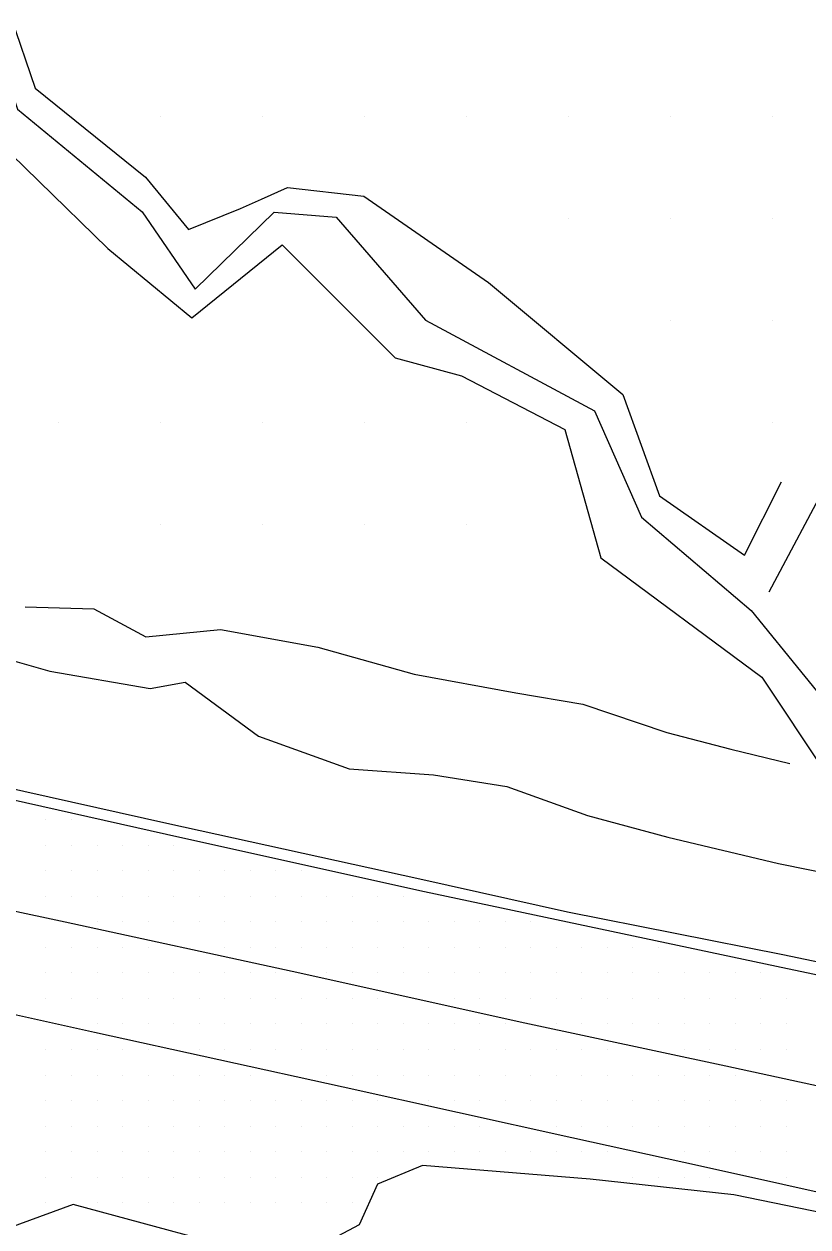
# Model space of a CAD drawing. Extents: x 1762120 to 1766775, y 709485 to 712965.
# Drawn here: x 1763666.6 to 1763743.4, y 712421.4 to 712539.2 of the extents above; entities that cross this region are included whole.
import ezdxf

# ---------------------------------------------------------------- set-up
doc = ezdxf.new("R2010")
doc.units = 0
for name, color, linetype in [('Exist DTM Breakline', 7, 'Continuous'), ('Exist DTM Breakline Underwater', 7, 'Continuous'), ('Exist DTM Drainline', 7, 'Continuous'), ('Exist DTM QL2 LIDAR Elevation Point', 7, 'Continuous'), ('Exist DTM Scan Elevation Point', 7, 'Continuous'), ('Exist Roads EOP', 7, 'Continuous'), ('Exist Roads EOT', 7, 'Continuous'), ('PH Exist DTM Breakline', 7, 'Continuous')]:
    doc.layers.add(name, color=color, linetype=linetype)

msp = doc.modelspace()

# ---------------------------------------------------------------- linework, layer by layer
at = {"layer": 'Exist DTM Breakline'}
for points in [[(1763661.02, 712553.6), (1763665.32, 712539.92), (1763667.69, 712532.92), (1763678.5, 712524.19), (1763682.71, 712519.08), (1763687.82, 712521.14), (1763689.86, 712522.05), (1763692.42, 712523.18), (1763699.87, 712522.33), (1763712.11, 712513.9), (1763725.24, 712502.93), (1763728.84, 712492.98), (1763737.18, 712487.19), (1763740.8, 712494.35)], [(1763653.98, 712551.98), (1763658.93, 712541), (1763657.23, 712537.49), (1763657.86, 712534.29), (1763661.27, 712530.41), (1763674.8, 712517.21), (1763683.03, 712510.42), (1763691.89, 712517.59), (1763702.97, 712506.52), (1763709.46, 712504.75), (1763719.58, 712499.48), (1763723.1, 712486.91), (1763738.88, 712475.24), (1763745.12, 712465.84), (1763744.48, 712463.39), (1763745.55, 712462.18), (1763746.84, 712458.85), (1763751.49, 712457.81)]]:
    msp.add_lwpolyline(points, dxfattribs=at)
at = {"layer": 'Exist DTM Breakline Underwater'}
msp.add_lwpolyline([(1763663.14, 712539.19), (1763665.95, 712530.88), (1763678.17, 712520.8), (1763683.36, 712513.23), (1763691.1, 712520.78), (1763697.19, 712520.29), (1763705.92, 712510.19), (1763722.48, 712501.3), (1763727.07, 712490.9), (1763737.83, 712481.76), (1763748.33, 712468.84), (1763749.58, 712464.56), (1763749.78, 712461)], dxfattribs=at)
at = {"layer": 'Exist DTM Drainline'}
msp.add_line((1763739.59, 712483.6), (1763745.57, 712494.81), dxfattribs=at)
at = {"layer": 'Exist DTM QL2 LIDAR Elevation Point'}
for p, q in [((1763679.94, 712530.16), (1763679.94, 712530.16)), ((1763689.94, 712530.16), (1763689.94, 712530.16)), ((1763699.94, 712530.16), (1763699.94, 712530.16)), ((1763709.95, 712530.16), (1763709.95, 712530.16)), ((1763719.95, 712530.16), (1763719.95, 712530.16)), ((1763729.95, 712530.16), (1763729.95, 712530.16)), ((1763739.95, 712530.16), (1763739.95, 712530.16)), ((1763719.95, 712520.16), (1763719.95, 712520.16)), ((1763729.95, 712520.16), (1763729.95, 712520.16)), ((1763739.95, 712520.16), (1763739.95, 712520.16)), ((1763729.95, 712510.16), (1763729.95, 712510.16)), ((1763739.95, 712510.16), (1763739.95, 712510.16)), ((1763669.94, 712500.16), (1763669.94, 712500.16)), ((1763679.94, 712500.16), (1763679.94, 712500.16)), ((1763689.94, 712500.16), (1763689.94, 712500.16)), ((1763699.94, 712500.16), (1763699.94, 712500.16)), ((1763709.95, 712500.16), (1763709.95, 712500.16)), ((1763739.95, 712500.16), (1763739.95, 712500.16)), ((1763679.94, 712490.15), (1763679.94, 712490.15)), ((1763689.94, 712490.15), (1763689.94, 712490.15)), ((1763699.94, 712490.15), (1763699.94, 712490.15)), ((1763709.95, 712490.15), (1763709.95, 712490.15))]:
    msp.add_line(p, q, dxfattribs=at)
at = {"layer": 'Exist DTM Scan Elevation Point'}
for p, q in [((1763668.75, 712461.25), (1763668.75, 712461.25)), ((1763671.25, 712461.25), (1763671.25, 712461.25)), ((1763668.75, 712458.75), (1763668.75, 712458.75)), ((1763671.25, 712458.75), (1763671.25, 712458.75)), ((1763673.75, 712458.75), (1763673.75, 712458.75)), ((1763676.25, 712458.75), (1763676.25, 712458.75)), ((1763678.75, 712458.75), (1763678.75, 712458.75)), ((1763681.25, 712458.75), (1763681.25, 712458.75)), ((1763668.75, 712456.25), (1763668.75, 712456.25)), ((1763671.25, 712456.25), (1763671.25, 712456.25)), ((1763673.75, 712456.25), (1763673.75, 712456.25)), ((1763676.25, 712456.25), (1763676.25, 712456.25)), ((1763678.75, 712456.25), (1763678.75, 712456.25)), ((1763681.25, 712456.25), (1763681.25, 712456.25)), ((1763683.75, 712456.25), (1763683.75, 712456.25)), ((1763686.25, 712456.25), (1763686.25, 712456.25)), ((1763688.75, 712456.25), (1763688.75, 712456.25)), ((1763691.25, 712456.25), (1763691.25, 712456.25)), ((1763693.75, 712456.25), (1763693.75, 712456.25)), ((1763668.75, 712453.75), (1763668.75, 712453.75)), ((1763671.25, 712453.75), (1763671.25, 712453.75)), ((1763673.75, 712453.75), (1763673.75, 712453.75)), ((1763676.25, 712453.75), (1763676.25, 712453.75)), ((1763678.75, 712453.75), (1763678.75, 712453.75)), ((1763681.25, 712453.75), (1763681.25, 712453.75)), ((1763683.75, 712453.75), (1763683.75, 712453.75)), ((1763686.25, 712453.75), (1763686.25, 712453.75)), ((1763688.75, 712453.75), (1763688.75, 712453.75)), ((1763691.25, 712453.75), (1763691.25, 712453.75)), ((1763693.75, 712453.75), (1763693.75, 712453.75)), ((1763696.25, 712453.75), (1763696.25, 712453.75)), ((1763698.75, 712453.75), (1763698.75, 712453.75)), ((1763701.25, 712453.75), (1763701.25, 712453.75)), ((1763703.75, 712453.75), (1763703.75, 712453.75)), ((1763673.75, 712451.25), (1763673.75, 712451.25)), ((1763676.25, 712451.25), (1763676.25, 712451.25)), ((1763678.75, 712451.25), (1763678.75, 712451.25)), ((1763681.25, 712451.25), (1763681.25, 712451.25)), ((1763683.75, 712451.25), (1763683.75, 712451.25)), ((1763686.25, 712451.25), (1763686.25, 712451.25)), ((1763688.75, 712451.25), (1763688.75, 712451.25)), ((1763691.25, 712451.25), (1763691.25, 712451.25)), ((1763693.75, 712451.25), (1763693.75, 712451.25)), ((1763696.25, 712451.25), (1763696.25, 712451.25)), ((1763698.75, 712451.25), (1763698.75, 712451.25)), ((1763701.25, 712451.25), (1763701.25, 712451.25)), ((1763703.75, 712451.25), (1763703.75, 712451.25)), ((1763706.25, 712451.25), (1763706.25, 712451.25)), ((1763708.75, 712451.25), (1763708.75, 712451.25)), ((1763711.25, 712451.25), (1763711.25, 712451.25)), ((1763713.75, 712451.25), (1763713.75, 712451.25)), ((1763716.25, 712451.25), (1763716.25, 712451.25)), ((1763668.75, 712448.75), (1763668.75, 712448.75)), ((1763671.25, 712448.75), (1763671.25, 712448.75)), ((1763673.75, 712448.75), (1763673.75, 712448.75)), ((1763676.25, 712448.75), (1763676.25, 712448.75)), ((1763678.75, 712448.75), (1763678.75, 712448.75)), ((1763686.25, 712448.75), (1763686.25, 712448.75)), ((1763688.75, 712448.75), (1763688.75, 712448.75)), ((1763691.25, 712448.75), (1763691.25, 712448.75)), ((1763693.75, 712448.75), (1763693.75, 712448.75)), ((1763696.25, 712448.75), (1763696.25, 712448.75)), ((1763698.75, 712448.75), (1763698.75, 712448.75)), ((1763701.25, 712448.75), (1763701.25, 712448.75)), ((1763703.75, 712448.75), (1763703.75, 712448.75)), ((1763706.25, 712448.75), (1763706.25, 712448.75)), ((1763708.75, 712448.75), (1763708.75, 712448.75)), ((1763711.25, 712448.75), (1763711.25, 712448.75)), ((1763713.75, 712448.75), (1763713.75, 712448.75)), ((1763716.25, 712448.75), (1763716.25, 712448.75)), ((1763718.75, 712448.75), (1763718.75, 712448.75)), ((1763721.25, 712448.75), (1763721.25, 712448.75)), ((1763723.75, 712448.75), (1763723.75, 712448.75)), ((1763726.25, 712448.75), (1763726.25, 712448.75)), ((1763728.75, 712448.75), (1763728.75, 712448.75)), ((1763668.75, 712446.25), (1763668.75, 712446.25)), ((1763671.25, 712446.25), (1763671.25, 712446.25)), ((1763673.75, 712446.25), (1763673.75, 712446.25)), ((1763676.25, 712446.25), (1763676.25, 712446.25)), ((1763678.75, 712446.25), (1763678.75, 712446.25)), ((1763681.25, 712446.25), (1763681.25, 712446.25)), ((1763683.75, 712446.25), (1763683.75, 712446.25)), ((1763686.25, 712446.25), (1763686.25, 712446.25)), ((1763688.75, 712446.25), (1763688.75, 712446.25)), ((1763691.25, 712446.25), (1763691.25, 712446.25)), ((1763696.25, 712446.25), (1763696.25, 712446.25)), ((1763698.75, 712446.25), (1763698.75, 712446.25)), ((1763701.25, 712446.25), (1763701.25, 712446.25)), ((1763703.75, 712446.25), (1763703.75, 712446.25)), ((1763706.25, 712446.25), (1763706.25, 712446.25)), ((1763708.75, 712446.25), (1763708.75, 712446.25)), ((1763711.25, 712446.25), (1763711.25, 712446.25)), ((1763713.75, 712446.25), (1763713.75, 712446.25)), ((1763716.25, 712446.25), (1763716.25, 712446.25)), ((1763718.75, 712446.25), (1763718.75, 712446.25)), ((1763721.25, 712446.25), (1763721.25, 712446.25)), ((1763723.75, 712446.25), (1763723.75, 712446.25)), ((1763726.25, 712446.25), (1763726.25, 712446.25)), ((1763728.75, 712446.25), (1763728.75, 712446.25)), ((1763731.25, 712446.25), (1763731.25, 712446.25)), ((1763733.75, 712446.25), (1763733.75, 712446.25)), ((1763736.25, 712446.25), (1763736.25, 712446.25)), ((1763738.75, 712446.25), (1763738.75, 712446.25)), ((1763668.75, 712443.75), (1763668.75, 712443.75)), ((1763671.25, 712443.75), (1763671.25, 712443.75)), ((1763673.75, 712443.75), (1763673.75, 712443.75)), ((1763676.25, 712443.75), (1763676.25, 712443.75)), ((1763678.75, 712443.75), (1763678.75, 712443.75)), ((1763681.25, 712443.75), (1763681.25, 712443.75)), ((1763683.75, 712443.75), (1763683.75, 712443.75)), ((1763686.25, 712443.75), (1763686.25, 712443.75)), ((1763688.75, 712443.75), (1763688.75, 712443.75)), ((1763691.25, 712443.75), (1763691.25, 712443.75)), ((1763693.75, 712443.75), (1763693.75, 712443.75)), ((1763696.25, 712443.75), (1763696.25, 712443.75)), ((1763698.75, 712443.75), (1763698.75, 712443.75)), ((1763701.25, 712443.75), (1763701.25, 712443.75)), ((1763708.75, 712443.75), (1763708.75, 712443.75)), ((1763711.25, 712443.75), (1763711.25, 712443.75)), ((1763713.75, 712443.75), (1763713.75, 712443.75)), ((1763716.25, 712443.75), (1763716.25, 712443.75)), ((1763718.75, 712443.75), (1763718.75, 712443.75)), ((1763721.25, 712443.75), (1763721.25, 712443.75)), ((1763723.75, 712443.75), (1763723.75, 712443.75)), ((1763726.25, 712443.75), (1763726.25, 712443.75)), ((1763728.75, 712443.75), (1763728.75, 712443.75)), ((1763731.25, 712443.75), (1763731.25, 712443.75)), ((1763733.75, 712443.75), (1763733.75, 712443.75)), ((1763736.25, 712443.75), (1763736.25, 712443.75)), ((1763738.75, 712443.75), (1763738.75, 712443.75)), ((1763741.25, 712443.75), (1763741.25, 712443.75)), ((1763673.75, 712441.25), (1763673.75, 712441.25)), ((1763676.25, 712441.25), (1763676.25, 712441.25)), ((1763678.75, 712441.25), (1763678.75, 712441.25)), ((1763681.25, 712441.25), (1763681.25, 712441.25)), ((1763683.75, 712441.25), (1763683.75, 712441.25)), ((1763686.25, 712441.25), (1763686.25, 712441.25)), ((1763688.75, 712441.25), (1763688.75, 712441.25)), ((1763691.25, 712441.25), (1763691.25, 712441.25)), ((1763693.75, 712441.25), (1763693.75, 712441.25)), ((1763696.25, 712441.25), (1763696.25, 712441.25)), ((1763698.75, 712441.25), (1763698.75, 712441.25)), ((1763701.25, 712441.25), (1763701.25, 712441.25)), ((1763703.75, 712441.25), (1763703.75, 712441.25)), ((1763706.25, 712441.25), (1763706.25, 712441.25)), ((1763708.75, 712441.25), (1763708.75, 712441.25)), ((1763711.25, 712441.25), (1763711.25, 712441.25)), ((1763713.75, 712441.25), (1763713.75, 712441.25)), ((1763718.75, 712441.25), (1763718.75, 712441.25)), ((1763721.25, 712441.25), (1763721.25, 712441.25)), ((1763723.75, 712441.25), (1763723.75, 712441.25)), ((1763726.25, 712441.25), (1763726.25, 712441.25)), ((1763728.75, 712441.25), (1763728.75, 712441.25)), ((1763731.25, 712441.25), (1763731.25, 712441.25)), ((1763733.75, 712441.25), (1763733.75, 712441.25)), ((1763736.25, 712441.25), (1763736.25, 712441.25)), ((1763738.75, 712441.25), (1763738.75, 712441.25)), ((1763741.25, 712441.25), (1763741.25, 712441.25)), ((1763668.75, 712438.75), (1763668.75, 712438.75)), ((1763671.25, 712438.75), (1763671.25, 712438.75)), ((1763673.75, 712438.75), (1763673.75, 712438.75)), ((1763676.25, 712438.75), (1763676.25, 712438.75)), ((1763678.75, 712438.75), (1763678.75, 712438.75)), ((1763683.75, 712438.75), (1763683.75, 712438.75)), ((1763686.25, 712438.75), (1763686.25, 712438.75)), ((1763688.75, 712438.75), (1763688.75, 712438.75)), ((1763691.25, 712438.75), (1763691.25, 712438.75)), ((1763693.75, 712438.75), (1763693.75, 712438.75)), ((1763696.25, 712438.75), (1763696.25, 712438.75)), ((1763698.75, 712438.75), (1763698.75, 712438.75)), ((1763701.25, 712438.75), (1763701.25, 712438.75)), ((1763703.75, 712438.75), (1763703.75, 712438.75)), ((1763706.25, 712438.75), (1763706.25, 712438.75)), ((1763708.75, 712438.75), (1763708.75, 712438.75)), ((1763711.25, 712438.75), (1763711.25, 712438.75)), ((1763713.75, 712438.75), (1763713.75, 712438.75)), ((1763716.25, 712438.75), (1763716.25, 712438.75)), ((1763718.75, 712438.75), (1763718.75, 712438.75)), ((1763721.25, 712438.75), (1763721.25, 712438.75)), ((1763723.75, 712438.75), (1763723.75, 712438.75)), ((1763731.25, 712438.75), (1763731.25, 712438.75)), ((1763733.75, 712438.75), (1763733.75, 712438.75)), ((1763736.25, 712438.75), (1763736.25, 712438.75)), ((1763738.75, 712438.75), (1763738.75, 712438.75)), ((1763741.25, 712438.75), (1763741.25, 712438.75)), ((1763668.75, 712436.25), (1763668.75, 712436.25)), ((1763671.25, 712436.25), (1763671.25, 712436.25)), ((1763673.75, 712436.25), (1763673.75, 712436.25)), ((1763676.25, 712436.25), (1763676.25, 712436.25)), ((1763678.75, 712436.25), (1763678.75, 712436.25)), ((1763681.25, 712436.25), (1763681.25, 712436.25)), ((1763683.75, 712436.25), (1763683.75, 712436.25)), ((1763686.25, 712436.25), (1763686.25, 712436.25)), ((1763688.75, 712436.25), (1763688.75, 712436.25)), ((1763696.25, 712436.25), (1763696.25, 712436.25)), ((1763698.75, 712436.25), (1763698.75, 712436.25)), ((1763701.25, 712436.25), (1763701.25, 712436.25)), ((1763703.75, 712436.25), (1763703.75, 712436.25)), ((1763706.25, 712436.25), (1763706.25, 712436.25)), ((1763708.75, 712436.25), (1763708.75, 712436.25)), ((1763711.25, 712436.25), (1763711.25, 712436.25)), ((1763713.75, 712436.25), (1763713.75, 712436.25)), ((1763716.25, 712436.25), (1763716.25, 712436.25)), ((1763718.75, 712436.25), (1763718.75, 712436.25)), ((1763721.25, 712436.25), (1763721.25, 712436.25)), ((1763723.75, 712436.25), (1763723.75, 712436.25)), ((1763726.25, 712436.25), (1763726.25, 712436.25)), ((1763728.75, 712436.25), (1763728.75, 712436.25)), ((1763731.25, 712436.25), (1763731.25, 712436.25)), ((1763733.75, 712436.25), (1763733.75, 712436.25)), ((1763736.25, 712436.25), (1763736.25, 712436.25)), ((1763668.75, 712433.75), (1763668.75, 712433.75)), ((1763671.25, 712433.75), (1763671.25, 712433.75)), ((1763673.75, 712433.75), (1763673.75, 712433.75)), ((1763676.25, 712433.75), (1763676.25, 712433.75)), ((1763678.75, 712433.75), (1763678.75, 712433.75)), ((1763681.25, 712433.75), (1763681.25, 712433.75)), ((1763683.75, 712433.75), (1763683.75, 712433.75)), ((1763686.25, 712433.75), (1763686.25, 712433.75)), ((1763688.75, 712433.75), (1763688.75, 712433.75)), ((1763691.25, 712433.75), (1763691.25, 712433.75)), ((1763693.75, 712433.75), (1763693.75, 712433.75)), ((1763696.25, 712433.75), (1763696.25, 712433.75)), ((1763698.75, 712433.75), (1763698.75, 712433.75)), ((1763701.25, 712433.75), (1763701.25, 712433.75)), ((1763706.25, 712433.75), (1763706.25, 712433.75)), ((1763708.75, 712433.75), (1763708.75, 712433.75)), ((1763711.25, 712433.75), (1763711.25, 712433.75)), ((1763713.75, 712433.75), (1763713.75, 712433.75)), ((1763716.25, 712433.75), (1763716.25, 712433.75)), ((1763718.74, 712433.75), (1763718.74, 712433.75)), ((1763721.25, 712433.75), (1763721.25, 712433.75)), ((1763723.75, 712433.75), (1763723.75, 712433.75)), ((1763726.25, 712433.75), (1763726.25, 712433.75)), ((1763728.75, 712433.75), (1763728.75, 712433.75)), ((1763731.25, 712433.75), (1763731.25, 712433.75)), ((1763733.75, 712433.75), (1763733.75, 712433.75)), ((1763736.25, 712433.75), (1763736.25, 712433.75)), ((1763738.75, 712433.75), (1763738.75, 712433.75)), ((1763741.25, 712433.75), (1763741.25, 712433.75)), ((1763668.75, 712431.25), (1763668.75, 712431.25)), ((1763671.25, 712431.25), (1763671.25, 712431.25)), ((1763673.75, 712431.25), (1763673.75, 712431.25)), ((1763676.25, 712431.25), (1763676.25, 712431.25)), ((1763678.75, 712431.25), (1763678.75, 712431.25)), ((1763681.25, 712431.25), (1763681.25, 712431.25)), ((1763683.75, 712431.25), (1763683.75, 712431.25)), ((1763686.25, 712431.25), (1763686.25, 712431.25)), ((1763688.75, 712431.25), (1763688.75, 712431.25)), ((1763691.25, 712431.25), (1763691.25, 712431.25)), ((1763693.75, 712431.25), (1763693.75, 712431.25)), ((1763696.25, 712431.25), (1763696.25, 712431.25)), ((1763698.75, 712431.25), (1763698.75, 712431.25)), ((1763701.25, 712431.25), (1763701.25, 712431.25)), ((1763703.75, 712431.25), (1763703.75, 712431.25)), ((1763706.25, 712431.25), (1763706.25, 712431.25)), ((1763708.75, 712431.25), (1763708.75, 712431.25)), ((1763711.25, 712431.25), (1763711.25, 712431.25)), ((1763718.75, 712431.25), (1763718.75, 712431.25)), ((1763721.25, 712431.25), (1763721.25, 712431.25)), ((1763723.75, 712431.25), (1763723.75, 712431.25)), ((1763726.25, 712431.25), (1763726.25, 712431.25)), ((1763728.75, 712431.25), (1763728.75, 712431.25)), ((1763731.25, 712431.25), (1763731.25, 712431.25)), ((1763733.75, 712431.25), (1763733.75, 712431.25)), ((1763736.25, 712431.25), (1763736.25, 712431.25)), ((1763738.75, 712431.25), (1763738.75, 712431.25)), ((1763741.25, 712431.25), (1763741.25, 712431.25)), ((1763668.75, 712428.75), (1763668.75, 712428.75)), ((1763671.25, 712428.75), (1763671.25, 712428.75)), ((1763673.75, 712428.75), (1763673.75, 712428.75)), ((1763676.25, 712428.75), (1763676.25, 712428.75)), ((1763678.75, 712428.75), (1763678.75, 712428.75)), ((1763681.25, 712428.75), (1763681.25, 712428.75)), ((1763683.75, 712428.75), (1763683.75, 712428.75)), ((1763686.25, 712428.75), (1763686.25, 712428.75)), ((1763688.75, 712428.75), (1763688.75, 712428.75)), ((1763691.25, 712428.75), (1763691.25, 712428.75)), ((1763693.75, 712428.75), (1763693.75, 712428.75)), ((1763696.25, 712428.75), (1763696.25, 712428.75)), ((1763698.75, 712428.75), (1763698.75, 712428.75)), ((1763701.25, 712428.75), (1763701.25, 712428.75)), ((1763703.75, 712428.75), (1763703.75, 712428.75)), ((1763706.25, 712428.75), (1763706.25, 712428.75)), ((1763708.75, 712428.75), (1763708.75, 712428.75)), ((1763711.25, 712428.75), (1763711.25, 712428.75)), ((1763713.75, 712428.75), (1763713.75, 712428.75)), ((1763716.25, 712428.75), (1763716.25, 712428.75)), ((1763718.75, 712428.75), (1763718.75, 712428.75)), ((1763721.25, 712428.75), (1763721.25, 712428.75)), ((1763723.75, 712428.75), (1763723.75, 712428.75)), ((1763731.25, 712428.75), (1763731.25, 712428.75)), ((1763733.75, 712428.75), (1763733.75, 712428.75)), ((1763736.25, 712428.75), (1763736.25, 712428.75)), ((1763738.75, 712428.75), (1763738.75, 712428.75)), ((1763741.25, 712428.75), (1763741.25, 712428.75)), ((1763668.75, 712426.25), (1763668.75, 712426.25)), ((1763671.25, 712426.25), (1763671.25, 712426.25)), ((1763673.75, 712426.25), (1763673.75, 712426.25)), ((1763676.25, 712426.25), (1763676.25, 712426.25)), ((1763678.75, 712426.25), (1763678.75, 712426.25)), ((1763681.25, 712426.25), (1763681.25, 712426.25)), ((1763683.75, 712426.25), (1763683.75, 712426.25)), ((1763686.25, 712426.25), (1763686.25, 712426.25)), ((1763688.75, 712426.25), (1763688.75, 712426.25)), ((1763691.25, 712426.25), (1763691.25, 712426.25)), ((1763693.75, 712426.25), (1763693.75, 712426.25)), ((1763696.25, 712426.25), (1763696.25, 712426.25)), ((1763698.75, 712426.25), (1763698.75, 712426.25)), ((1763701.25, 712426.25), (1763701.25, 712426.25)), ((1763726.25, 712426.25), (1763726.25, 712426.25)), ((1763728.75, 712426.25), (1763728.75, 712426.25)), ((1763731.25, 712426.25), (1763731.25, 712426.25)), ((1763733.75, 712426.25), (1763733.75, 712426.25)), ((1763741.25, 712426.25), (1763741.25, 712426.25)), ((1763668.75, 712423.75), (1763668.75, 712423.75)), ((1763673.75, 712423.75), (1763673.75, 712423.75)), ((1763676.25, 712423.75), (1763676.25, 712423.75)), ((1763678.75, 712423.75), (1763678.75, 712423.75)), ((1763681.25, 712423.75), (1763681.25, 712423.75)), ((1763683.75, 712423.75), (1763683.75, 712423.75)), ((1763686.25, 712423.75), (1763686.25, 712423.75)), ((1763688.75, 712423.75), (1763688.75, 712423.75)), ((1763691.25, 712423.75), (1763691.25, 712423.75)), ((1763693.75, 712423.75), (1763693.75, 712423.75)), ((1763696.25, 712423.75), (1763696.25, 712423.75)), ((1763698.75, 712423.75), (1763698.75, 712423.75))]:
    msp.add_line(p, q, dxfattribs=at)
at = {"layer": 'Exist Roads EOP'}
for points in [[(1763643.77, 712469.08), (1763659.69, 712465.59), (1763680.59, 712460.92), (1763705.38, 712455.47), (1763719.83, 712452.25), (1763740.94, 712448.06), (1763774.24, 712441.09), (1763789.97, 712437.67), (1763805.91, 712434.55), (1763812.22, 712434.18), (1763817.05, 712434.73), (1763820.99, 712436.61), (1763823.07, 712437), (1763828.69, 712437.54), (1763830.63, 712438.29), (1763834.46, 712440.01), (1763837.62, 712442.88), (1763839.34, 712446.06)], [(1763752.83, 712421.08), (1763736.13, 712424.51), (1763722.07, 712426.04), (1763705.64, 712427.4), (1763701.22, 712425.55), (1763699.42, 712421.59), (1763695.81, 712419.66), (1763684.94, 712419.92), (1763671.4, 712423.57), (1763661.85, 712420.09), (1763659.15, 712417.89)]]:
    msp.add_lwpolyline(points, dxfattribs=at)
at = {"layer": 'Exist Roads EOT'}
for points in [[(1763643.66, 712468.08), (1763666.76, 712462.95), (1763682.14, 712459.5), (1763705.82, 712454.24), (1763740.3, 712446.93), (1763767.07, 712441.26), (1763796.58, 712435.12), (1763806.62, 712433.13), (1763808.74, 712432.69), (1763815.5, 712432.6), (1763819.67, 712432.53), (1763823.83, 712433.31), (1763827.03, 712434.34), (1763831.07, 712436.16), (1763833.99, 712437.92), (1763837.04, 712440.63), (1763839.45, 712443.15), (1763841.81, 712446.79)], [(1763641.44, 712457.51), (1763670.62, 712451.25), (1763692.86, 712446.43), (1763715.67, 712441.37), (1763735.33, 712437.15), (1763754.44, 712433.02), (1763768.65, 712429.98), (1763784.01, 712426.63), (1763800.47, 712423.15), (1763825.07, 712417.78), (1763850.19, 712412.4)], [(1763639.85, 712447.75), (1763660.82, 712443.25), (1763673.5, 712440.46), (1763697.86, 712435.08), (1763720.26, 712430.14), (1763733.17, 712427.28), (1763756.18, 712422.17)]]:
    msp.add_lwpolyline(points, dxfattribs=at)
at = {"layer": 'PH Exist DTM Breakline'}
for points in [[(1763666.72, 712482.11), (1763673.44, 712481.93), (1763678.52, 712479.17), (1763685.86, 712479.9), (1763695.39, 712478.17), (1763704.81, 712475.51), (1763714.76, 712473.69), (1763721.33, 712472.58), (1763729.56, 712469.82), (1763735.83, 712468.17), (1763741.61, 712466.76)], [(1763657.45, 712479.13), (1763669.12, 712475.82), (1763678.95, 712474.11), (1763682.4, 712474.72), (1763689.58, 712469.44), (1763698.44, 712466.25), (1763706.7, 712465.65), (1763713.89, 712464.53), (1763721.79, 712461.67), (1763729.67, 712459.55), (1763740.49, 712456.97)], [(1763740.49, 712456.97), (1763758.1, 712453.41), (1763769.51, 712451.34), (1763781, 712448.71), (1763793.08, 712446.28), (1763801.01, 712444.73), (1763808.51, 712443.9), (1763812.93, 712443.32), (1763818.54, 712440.04), (1763825.11, 712440.12), (1763829.75, 712442.65), (1763833.62, 712445.66), (1763835.04, 712450.15), (1763834.98, 712455.01), (1763834.56, 712459.36), (1763832.24, 712462.44)]]:
    msp.add_lwpolyline(points, dxfattribs=at)

doc.saveas('drawing.dxf')
